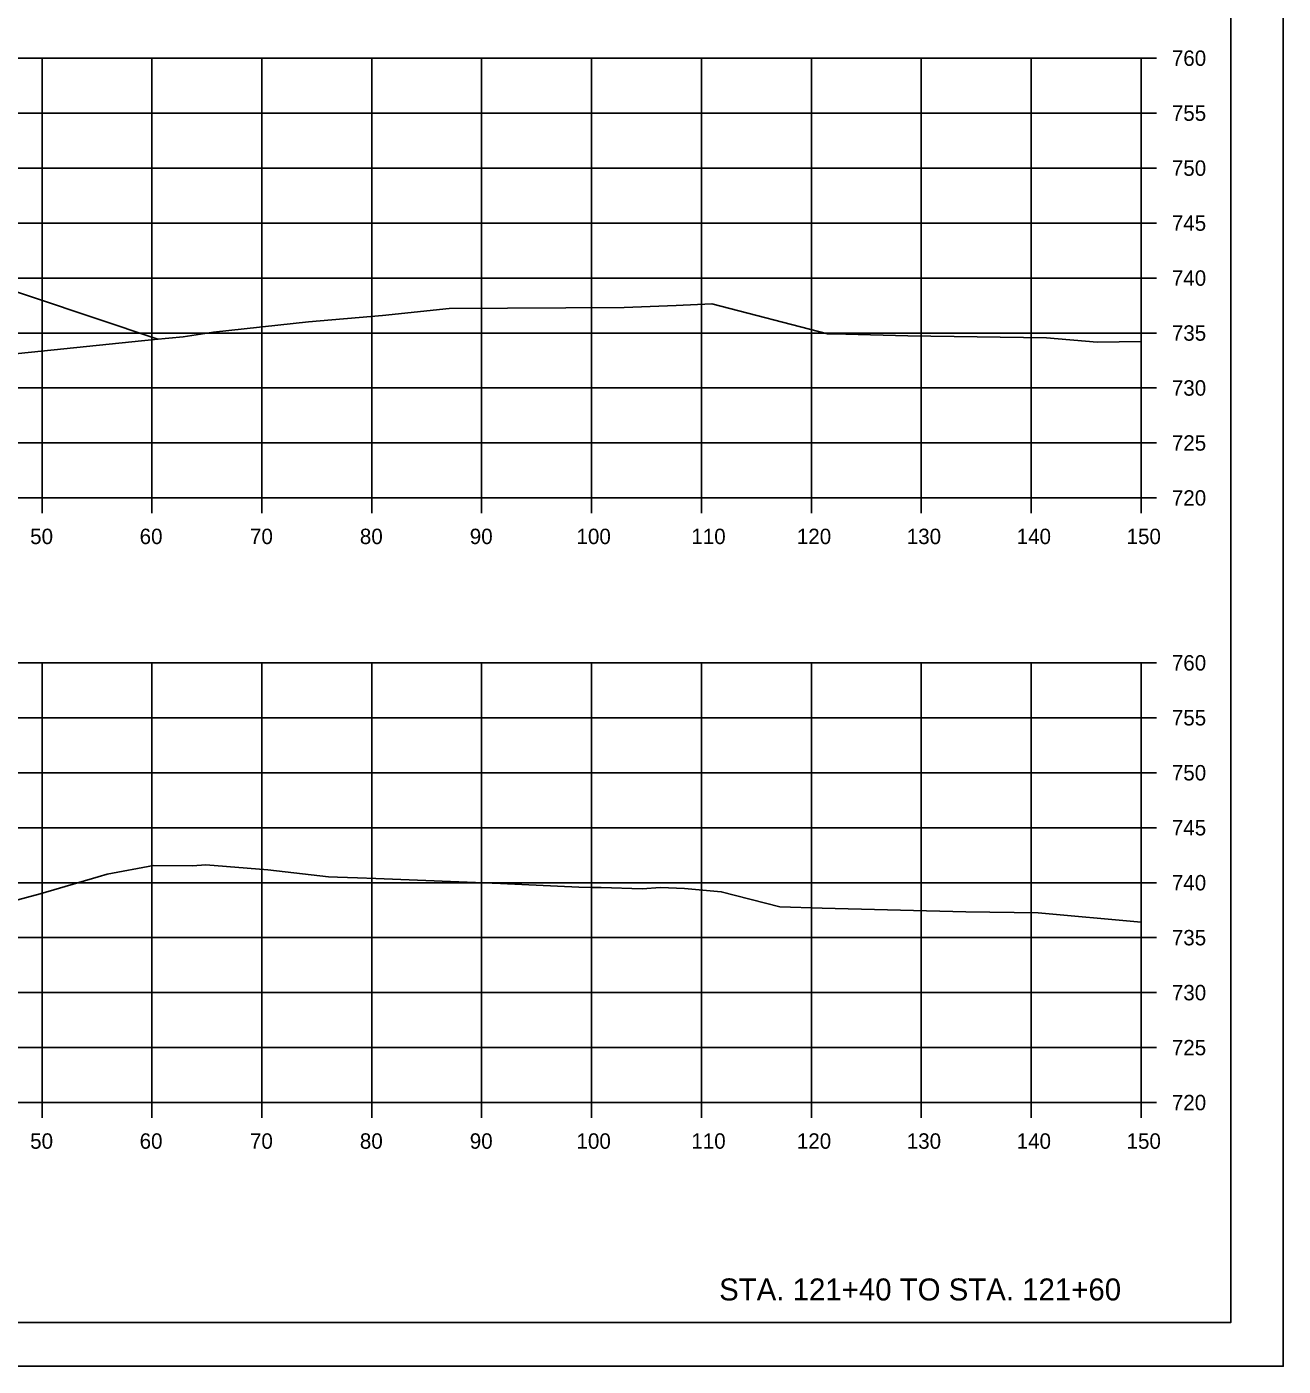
# Model space of a CAD drawing. Extents: x 1202951 to 1376887, y 378065 to 728038.
# Drawn here: x 1370165.3 to 1370279.6, y 380684.9 to 380806.7 of the extents above; entities that cross this region are included whole.
import ezdxf

# ---------------------------------------------------------------- set-up
doc = ezdxf.new("R2010")
doc.units = 0
for name, color, linetype in [('R_Axis', 7, 'Continuous'), ('R_Axis Annot', 7, 'Continuous'), ('R_Draft', 7, 'Continuous'), ('R_Exist Surface', 7, 'Continuous'), ('R_Grid', 7, 'Continuous'), ('R_No Plot', 7, 'Continuous')]:
    doc.layers.add(name, color=color, linetype=linetype)

msp = doc.modelspace()

# ---------------------------------------------------------------- linework, layer by layer
at = {"layer": 'R_Axis'}
for p, q in [((1370266.7, 380763.86), (1370266.7, 380803.86)), ((1370268.1, 380803.86), (1370266.7, 380803.86)), ((1370268.1, 380798.86), (1370266.7, 380798.86)), ((1370268.1, 380793.86), (1370266.7, 380793.86)), ((1370268.1, 380788.86), (1370266.7, 380788.86)), ((1370268.1, 380783.86), (1370266.7, 380783.86)), ((1370268.1, 380778.86), (1370266.7, 380778.86)), ((1370268.1, 380773.86), (1370266.7, 380773.86)), ((1370268.1, 380768.86), (1370266.7, 380768.86)), ((1369966.7, 380763.86), (1370266.7, 380763.86)), ((1370166.7, 380762.46), (1370166.7, 380763.86)), ((1370176.7, 380762.46), (1370176.7, 380763.86)), ((1370186.7, 380762.46), (1370186.7, 380763.86)), ((1370196.7, 380762.46), (1370196.7, 380763.86)), ((1370206.7, 380762.46), (1370206.7, 380763.86)), ((1370216.7, 380762.46), (1370216.7, 380763.86)), ((1370226.7, 380762.46), (1370226.7, 380763.86)), ((1370236.7, 380762.46), (1370236.7, 380763.86)), ((1370246.7, 380762.46), (1370246.7, 380763.86)), ((1370256.7, 380762.46), (1370256.7, 380763.86)), ((1370266.7, 380762.46), (1370266.7, 380763.86)), ((1370268.1, 380763.86), (1370266.7, 380763.86)), ((1370266.7, 380708.86), (1370266.7, 380748.86)), ((1370268.1, 380748.86), (1370266.7, 380748.86)), ((1370268.1, 380743.86), (1370266.7, 380743.86)), ((1370268.1, 380738.86), (1370266.7, 380738.86)), ((1370268.1, 380733.86), (1370266.7, 380733.86)), ((1370268.1, 380728.86), (1370266.7, 380728.86)), ((1370268.1, 380723.86), (1370266.7, 380723.86)), ((1370268.1, 380718.86), (1370266.7, 380718.86)), ((1370268.1, 380713.86), (1370266.7, 380713.86)), ((1369966.7, 380708.86), (1370266.7, 380708.86)), ((1370166.7, 380707.46), (1370166.7, 380708.86)), ((1370176.7, 380707.46), (1370176.7, 380708.86)), ((1370186.7, 380707.46), (1370186.7, 380708.86)), ((1370196.7, 380707.46), (1370196.7, 380708.86)), ((1370206.7, 380707.46), (1370206.7, 380708.86)), ((1370216.7, 380707.46), (1370216.7, 380708.86)), ((1370226.7, 380707.46), (1370226.7, 380708.86)), ((1370236.7, 380707.46), (1370236.7, 380708.86)), ((1370246.7, 380707.46), (1370246.7, 380708.86)), ((1370256.7, 380707.46), (1370256.7, 380708.86)), ((1370266.7, 380707.46), (1370266.7, 380708.86)), ((1370268.1, 380708.86), (1370266.7, 380708.86))]:
    msp.add_line(p, q, dxfattribs=at)
at = {"layer": 'R_Exist Surface'}
for points in [[(1370053.51, 380777.42), (1370082.7, 380787.16), (1370090.98, 380788.53), (1370096.7, 380789.49), (1370104.7, 380789.81), (1370116.7, 380790.05), (1370128.7, 380789.81), (1370136.7, 380789.49), (1370142.43, 380788.53), (1370150.7, 380787.16), (1370165.83, 380782.11), (1370177.24, 380778.31)], [(1370162.47, 380776.78), (1370176.94, 380778.28), (1370179.55, 380778.52), (1370182.31, 380778.94), (1370190.96, 380779.89), (1370197.68, 380780.45), (1370203.75, 380781.09), (1370219.66, 380781.17), (1370224.4, 380781.37), (1370227.65, 380781.51), (1370238.16, 380778.79), (1370239.83, 380778.75), (1370245.49, 380778.6), (1370258.11, 380778.43), (1370262.71, 380778.02), (1370266.7, 380778.09)], [(1370164.04, 380727.17), (1370166.53, 380727.85), (1370171.8, 380729.38), (1370172.64, 380729.64), (1370176.85, 380730.43), (1370180.38, 380730.39), (1370181.61, 380730.47), (1370187.24, 380730.02), (1370192.77, 380729.4), (1370193.57, 380729.36), (1370195.4, 380729.3), (1370197.06, 380729.25), (1370208.42, 380728.79), (1370215.55, 380728.46), (1370216.7, 380728.42), (1370217.58, 380728.43), (1370221.32, 380728.29), (1370222.96, 380728.41), (1370225.16, 380728.32), (1370228.5, 380728.03), (1370233.84, 380726.65), (1370237.69, 380726.55), (1370250.77, 380726.2), (1370257.33, 380726.11), (1370266.7, 380725.27)]]:
    msp.add_lwpolyline(points, dxfattribs=at)
at = {"layer": 'R_Grid'}
for p, q in [((1369966.7, 380803.86), (1370266.7, 380803.86)), ((1370166.7, 380763.86), (1370166.7, 380803.86)), ((1370176.7, 380763.86), (1370176.7, 380803.86)), ((1370186.7, 380763.86), (1370186.7, 380803.86)), ((1370196.7, 380763.86), (1370196.7, 380803.86)), ((1370206.7, 380763.86), (1370206.7, 380803.86)), ((1370216.7, 380763.86), (1370216.7, 380803.86)), ((1370226.7, 380763.86), (1370226.7, 380803.86)), ((1370236.7, 380763.86), (1370236.7, 380803.86)), ((1370246.7, 380763.86), (1370246.7, 380803.86)), ((1370256.7, 380763.86), (1370256.7, 380803.86)), ((1370266.7, 380763.86), (1370266.7, 380803.86)), ((1369966.7, 380798.86), (1370266.7, 380798.86)), ((1369966.7, 380793.86), (1370266.7, 380793.86)), ((1369966.7, 380788.86), (1370266.7, 380788.86)), ((1369966.7, 380783.86), (1370266.7, 380783.86)), ((1369966.7, 380778.86), (1370266.7, 380778.86)), ((1369966.7, 380773.86), (1370266.7, 380773.86)), ((1369966.7, 380768.86), (1370266.7, 380768.86)), ((1369966.7, 380763.86), (1370266.7, 380763.86)), ((1369966.7, 380748.86), (1370266.7, 380748.86)), ((1370166.7, 380708.86), (1370166.7, 380748.86)), ((1370176.7, 380708.86), (1370176.7, 380748.86)), ((1370186.7, 380708.86), (1370186.7, 380748.86)), ((1370196.7, 380708.86), (1370196.7, 380748.86)), ((1370206.7, 380708.86), (1370206.7, 380748.86)), ((1370216.7, 380708.86), (1370216.7, 380748.86)), ((1370226.7, 380708.86), (1370226.7, 380748.86)), ((1370236.7, 380708.86), (1370236.7, 380748.86)), ((1370246.7, 380708.86), (1370246.7, 380748.86)), ((1370256.7, 380708.86), (1370256.7, 380748.86)), ((1370266.7, 380708.86), (1370266.7, 380748.86)), ((1369966.7, 380743.86), (1370266.7, 380743.86)), ((1369966.7, 380738.86), (1370266.7, 380738.86)), ((1369966.7, 380733.86), (1370266.7, 380733.86)), ((1369966.7, 380728.86), (1370266.7, 380728.86)), ((1369966.7, 380723.86), (1370266.7, 380723.86)), ((1369966.7, 380718.86), (1370266.7, 380718.86)), ((1369966.7, 380713.86), (1370266.7, 380713.86)), ((1369966.7, 380708.86), (1370266.7, 380708.86))]:
    msp.add_line(p, q, dxfattribs=at)
at = {"layer": 'R_No Plot'}
for p, q in [((1370274.88, 380688.86), (1370274.88, 380894.32)), ((1370274.88, 380688.86), (1369958.7, 380688.86)), ((1369946.3, 380684.88), (1370279.63, 380684.88))]:
    msp.add_line(p, q, dxfattribs=at)
for points in [[(1369946.29, 380898.22), (1370279.63, 380898.22), (1370279.63, 380684.88), (1369946.29, 380684.88)], [(1370192.62, 380894.32), (1370212.24, 380894.32), (1370212.24, 380884.44), (1370228.35, 380884.44), (1370251.55, 380884.44), (1370251.55, 380860.11), (1370274.88, 380860.11), (1370274.88, 380688.86), (1369958.7, 380688.86), (1369958.7, 380894.32)]]:
    msp.add_lwpolyline(points, close=True, dxfattribs=at)

# ---------------------------------------------------------------- texts
at = {"layer": 'R_Axis Annot'}
for s, p in [('760', (1370269.5, 380803.16)), ('755', (1370269.5, 380798.16)), ('750', (1370269.5, 380793.16)), ('745', (1370269.5, 380788.16)), ('740', (1370269.5, 380783.16)), ('735', (1370269.5, 380778.16)), ('730', (1370269.5, 380773.16)), ('725', (1370269.5, 380768.16)), ('720', (1370269.5, 380763.16)), ('50', (1370165.62, 380759.66)), ('60', (1370175.58, 380759.66)), ('70', (1370185.62, 380759.66)), ('80', (1370195.62, 380759.66)), ('90', (1370205.62, 380759.66)), ('100', (1370215.33, 380759.66)), ('110', (1370225.78, 380759.66)), ('120', (1370235.38, 380759.66)), ('130', (1370245.38, 380759.66)), ('140', (1370255.38, 380759.66)), ('150', (1370265.38, 380759.66)), ('760', (1370269.5, 380748.16)), ('755', (1370269.5, 380743.16)), ('750', (1370269.5, 380738.16)), ('745', (1370269.5, 380733.16)), ('740', (1370269.5, 380728.16)), ('735', (1370269.5, 380723.16)), ('730', (1370269.5, 380718.16)), ('725', (1370269.5, 380713.16)), ('720', (1370269.5, 380708.16)), ('50', (1370165.62, 380704.66)), ('60', (1370175.58, 380704.66)), ('70', (1370185.62, 380704.66)), ('80', (1370195.62, 380704.66)), ('90', (1370205.62, 380704.66)), ('100', (1370215.33, 380704.66)), ('110', (1370225.78, 380704.66)), ('120', (1370235.38, 380704.66)), ('130', (1370245.38, 380704.66)), ('140', (1370255.38, 380704.66)), ('150', (1370265.38, 380704.66))]:
    msp.add_text(s, height=1.4, dxfattribs=at).set_placement(p)
at = {"layer": 'R_Draft'}
msp.add_text('STA. 121+40 TO STA. 121+60', height=2, dxfattribs=at).set_placement((1370228.31, 380690.86))

doc.saveas('drawing.dxf')
